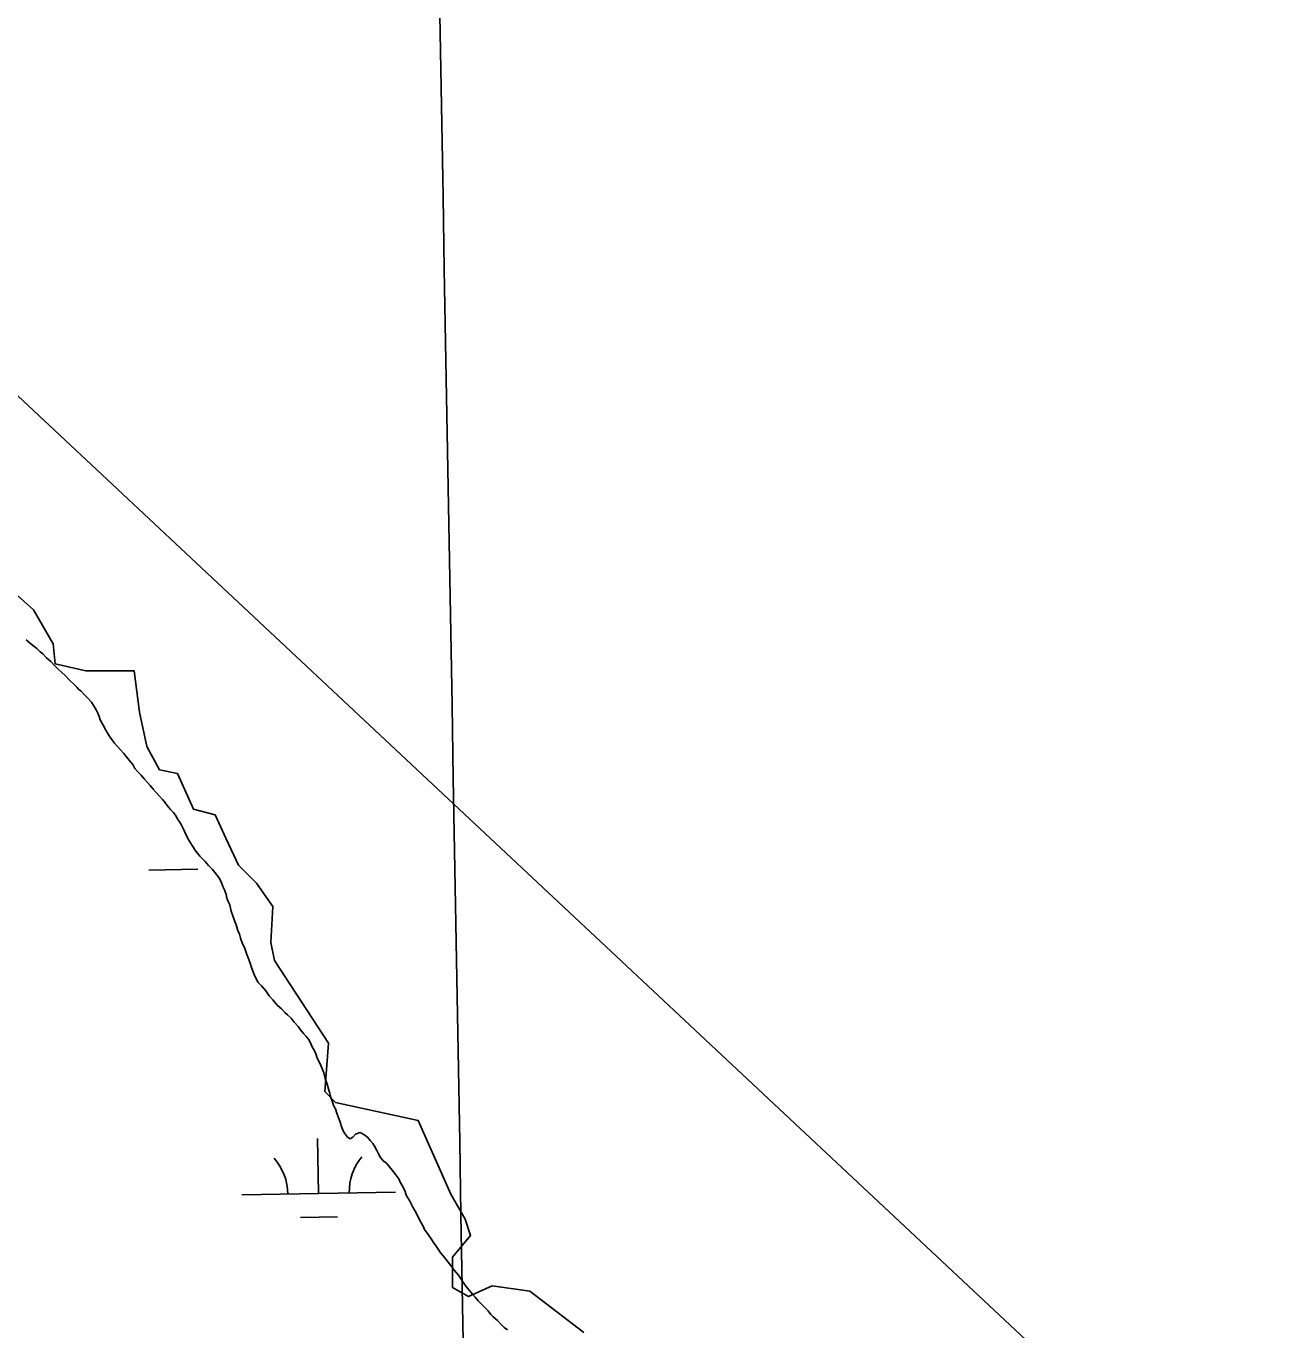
# Model space of a CAD drawing. Extents: x 3903937 to 3942190, y 260677 to 286651.
# Drawn here: x 3923594 to 3924400, y 281889 to 282738 of the extents above; entities that cross this region are included whole.
import ezdxf

# ---------------------------------------------------------------- set-up
doc = ezdxf.new("R2010")
doc.units = 0
for name, color, linetype in [('V-GRID-MAJR', 7, 'Continuous'), ('V-RIVR-EDGE', 7, 'Continuous'), ('V-UTIL-LINE', 7, 'Continuous'), ('V-WETL-SWMP', 7, 'Continuous')]:
    doc.layers.add(name, color=color, linetype=linetype)

msp = doc.modelspace()

# ---------------------------------------------------------------- linework, layer by layer
at = {"layer": 'V-GRID-MAJR'}
msp.add_spline([(3924152.694, 266296.911), (3924046.094, 272353.359), (3923939.434, 278413.279), (3923832.773, 284473.19), (3923832.7120000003, 284476.667)], degree=3, dxfattribs=at)
at = {"layer": 'V-RIVR-EDGE'}
msp.add_lwpolyline([(3923587.996355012, 282367.15427917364), (3923598.534137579, 282357.78736133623), (3923611.413649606, 282335.5409314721), (3923612.5845143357, 282322.66141944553), (3923632.4892147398, 282317.97796052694), (3923664.1025624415, 282317.97796052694), (3923667.6151566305, 282291.0480717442), (3923672.298615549, 282268.80164188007), (3923680.4946686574, 282253.5804003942), (3923692.203315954, 282251.2386709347), (3923702.7410985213, 282227.8213763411), (3923716.791475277, 282224.30878215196), (3923723.8166636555, 282209.0875406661), (3923732.0127167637, 282191.5245697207), (3923743.72136406, 282179.8159224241), (3923754.2591466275, 282164.594680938), (3923753.088281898, 282141.1773863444), (3923755.4300113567, 282129.46873904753), (3923790.5559532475, 282075.60896148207), (3923788.214223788, 282043.9956137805), (3923795.2394121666, 282036.9704254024), (3923849.0991897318, 282025.2617781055), (3923870.1747548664, 281977.2563241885), (3923879.541672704, 281960.8642179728), (3923883.0542668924, 281950.32643540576), (3923871.3456195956, 281936.2760586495), (3923871.3456195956, 281916.3713582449), (3923881.883402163, 281910.5170345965), (3923897.104643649, 281917.54222297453), (3923921.6928029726, 281914.0296287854), (3923956.8187448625, 281887.09974000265)], dxfattribs=at)
at = {"layer": 'V-UTIL-LINE'}
msp.add_lwpolyline([(3921517.354570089, 284435.91489060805), (3929017.835, 277413.471), (3932265.611, 273984.103), (3936271.063, 267959.08400000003), (3937259.245182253, 266527.5992614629)], dxfattribs=at)
at = {"layer": 'V-WETL-SWMP'}
for p, q in [((3923593.6739999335, 282338.1319999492), (3923596.7459999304, 282335.6149999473)), ((3923596.7459999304, 282335.6149999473), (3923600.5839999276, 282332.5969999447)), ((3923600.5839999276, 282332.5969999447), (3923602.890999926, 282330.32799994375)), ((3923602.890999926, 282330.32799994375), (3923604.6809999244, 282329.0719999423)), ((3923604.6809999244, 282329.0719999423), (3923606.989999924, 282326.54899994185)), ((3923606.989999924, 282326.54899994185), (3923609.807999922, 282324.0299999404)), ((3923609.807999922, 282324.0299999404), (3923612.6289999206, 282321.00299993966)), ((3923612.6289999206, 282321.00299993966), (3923614.42399992, 282319.23799993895)), ((3923614.42399992, 282319.23799993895), (3923616.727999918, 282317.22399993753)), ((3923616.727999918, 282317.22399993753), (3923619.0349999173, 282314.95499993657)), ((3923619.0349999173, 282314.95499993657), (3923621.8569999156, 282311.92799993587)), ((3923621.8569999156, 282311.92799993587), (3923625.1869999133, 282308.9049999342)), ((3923625.1869999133, 282308.9049999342), (3923626.7249999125, 282307.39199993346)), ((3923626.7249999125, 282307.39199993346), (3923627.7639999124, 282305.9889999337)), ((3923627.763999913, 282305.9889999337), (3923629.562999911, 282304.7269999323)), ((3923629.562999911, 282304.7269999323), (3923631.8829999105, 282302.1909999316)), ((3923631.8829999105, 282302.1909999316), (3923633.943999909, 282300.16399993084)), ((3923633.943999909, 282300.16399993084), (3923636.2649999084, 282297.62899993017)), ((3923636.2649999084, 282297.62899993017), (3923638.0759999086, 282294.8339999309)), ((3923638.075999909, 282294.8339999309), (3923639.37299991, 282292.54499993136)), ((3923639.37299991, 282292.54499993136), (3923640.411999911, 282290.5099999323)), ((3923640.411999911, 282290.5099999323), (3923641.1969999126, 282288.21699993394)), ((3923641.1969999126, 282288.21699993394), (3923641.9809999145, 282286.17999993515)), ((3923641.9809999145, 282286.17999993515), (3923643.7989999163, 282282.61799993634)), ((3923643.7989999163, 282282.61799993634), (3923645.6149999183, 282279.3119999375)), ((3923645.6149999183, 282279.3119999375), (3923647.6879999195, 282275.7519999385)), ((3923647.687999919, 282275.7519999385), (3923650.0129999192, 282272.7059999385)), ((3923650.0129999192, 282272.7059999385), (3923651.304999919, 282270.9279999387)), ((3923651.304999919, 282270.9279999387), (3923653.112999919, 282268.6439999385)), ((3923653.112999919, 282268.6439999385), (3923654.9159999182, 282266.8699999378)), ((3923654.9159999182, 282266.8699999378), (3923657.238999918, 282264.0789999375)), ((3923657.238999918, 282264.0789999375), (3923658.785999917, 282262.3039999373)), ((3923658.785999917, 282262.3039999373), (3923661.6259999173, 282258.75099993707)), ((3923661.6259999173, 282258.75099993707), (3923663.1739999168, 282256.9749999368)), ((3923663.1739999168, 282256.9749999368), (3923664.471999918, 282254.4309999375)), ((3923664.471999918, 282254.4309999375), (3923666.5349999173, 282252.14899993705)), ((3923666.5349999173, 282252.14899993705), (3923668.595999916, 282250.12199993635)), ((3923668.595999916, 282250.12199993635), (3923670.660999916, 282247.5849999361)), ((3923670.660999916, 282247.5849999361), (3923672.723999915, 282245.30199993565)), ((3923672.723999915, 282245.30199993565), (3923674.528999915, 282243.27399993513)), ((3923674.528999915, 282243.27399993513), (3923676.336999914, 282240.98899993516)), ((3923676.336999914, 282240.98899993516), (3923678.3999999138, 282238.70699993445)), ((3923678.399999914, 282238.7069999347), (3923680.4629999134, 282236.424999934)), ((3923680.4629999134, 282236.424999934), (3923682.5259999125, 282234.1429999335)), ((3923682.5259999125, 282234.1429999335), (3923684.0729999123, 282232.36699993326)), ((3923684.0729999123, 282232.36699993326), (3923685.622999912, 282230.33599993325)), ((3923685.622999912, 282230.33599993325), (3923687.687999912, 282227.797999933)), ((3923687.687999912, 282227.797999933), (3923689.748999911, 282225.77199993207)), ((3923689.748999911, 282225.77199993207), (3923691.3009999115, 282223.4849999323)), ((3923691.3009999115, 282223.4849999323), (3923692.337999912, 282221.705999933)), ((3923692.337999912, 282221.705999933), (3923694.408999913, 282218.4009999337)), ((3923694.408999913, 282218.4009999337), (3923696.2269999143, 282214.8399999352)), ((3923696.2269999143, 282214.8399999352), (3923697.2679999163, 282212.5489999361)), ((3923697.2679999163, 282212.5489999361), (3923698.5689999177, 282209.74999993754)), ((3923698.568999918, 282209.74999993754), (3923699.607999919, 282207.7139999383)), ((3923699.607999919, 282207.7139999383), (3923701.9369999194, 282204.1569999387)), ((3923701.93699992, 282204.15699993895), (3923704.2659999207, 282200.5999999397)), ((3923704.2659999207, 282200.5999999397), (3923706.8479999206, 282197.29999993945)), ((3923706.8479999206, 282197.29999993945), (3923710.198999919, 282193.75099993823)), ((3923673.5856115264, 282188.26158864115), (3923705.580655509, 282188.8247568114)), ((3923710.198999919, 282193.75099993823), (3923712.518999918, 282191.21499993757)), ((3923712.518999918, 282191.21499993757), (3923715.094999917, 282188.6819999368)), ((3923715.094999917, 282188.6819999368), (3923716.9029999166, 282186.3979999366)), ((3923716.9029999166, 282186.3979999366), (3923719.2279999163, 282183.3509999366)), ((3923719.2279999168, 282183.3509999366), (3923720.783999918, 282180.55399993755)), ((3923720.783999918, 282180.55399993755), (3923721.8309999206, 282177.49699993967)), ((3923721.8309999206, 282177.49699993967), (3923722.8699999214, 282175.4609999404)), ((3923722.8699999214, 282175.4609999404), (3923723.917999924, 282172.4039999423)), ((3923723.917999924, 282172.4039999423), (3923724.449999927, 282169.8539999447)), ((3923724.449999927, 282169.8539999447), (3923725.2329999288, 282167.8169999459)), ((3923725.2329999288, 282167.8169999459), (3923726.2739999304, 282165.5259999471)), ((3923726.2739999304, 282165.5259999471), (3923727.3299999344, 282161.44699995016)), ((3923727.3299999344, 282161.44699995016), (3923728.377999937, 282158.38999995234)), ((3923728.377999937, 282158.38999995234), (3923729.6849999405, 282154.82399995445)), ((3923729.68499994, 282154.82399995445), (3923730.469999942, 282152.5309999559)), ((3923730.469999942, 282152.5309999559), (3923731.521999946, 282148.9629999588)), ((3923731.521999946, 282148.9629999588), (3923732.564999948, 282146.41699995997)), ((3923732.564999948, 282146.41699995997), (3923733.35299995, 282143.86799996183)), ((3923733.35299995, 282143.86799996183), (3923734.6599999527, 282140.3029999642)), ((3923734.6599999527, 282140.3029999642), (3923735.958999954, 282137.7589999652)), ((3923735.958999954, 282137.7589999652), (3923737.5299999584, 282133.1729999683)), ((3923737.5299999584, 282133.1729999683), (3923738.3129999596, 282131.1359999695)), ((3923738.31299996, 282131.1359999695), (3923739.619999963, 282127.5699999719)), ((3923739.619999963, 282127.5699999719), (3923740.1479999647, 282125.52999997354)), ((3923740.1479999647, 282125.52999997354), (3923741.1909999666, 282122.98399997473)), ((3923741.1909999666, 282122.98399997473), (3923742.236999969, 282120.1819999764)), ((3923742.236999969, 282120.1819999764), (3923743.2779999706, 282117.8919999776)), ((3923743.2779999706, 282117.8919999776), (3923744.8339999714, 282115.09399997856)), ((3923744.8339999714, 282115.09399997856), (3923746.896999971, 282112.8119999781)), ((3923746.896999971, 282112.8119999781), (3923749.7349999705, 282109.5139999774)), ((3923749.7349999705, 282109.5139999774), (3923752.0589999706, 282106.46799997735)), ((3923752.0589999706, 282106.46799997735), (3923754.3819999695, 282103.6769999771)), ((3923754.3819999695, 282103.6769999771), (3923757.219999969, 282100.3789999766)), ((3923757.219999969, 282100.3789999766), (3923760.0509999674, 282097.8479999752)), ((3923760.0509999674, 282097.8479999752), (3923762.1139999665, 282095.5659999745)), ((3923762.1139999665, 282095.5659999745), (3923763.914999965, 282094.0479999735)), ((3923763.9149999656, 282094.04799997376), (3923766.233999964, 282091.7679999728)), ((3923766.233999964, 282091.7679999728), (3923768.298999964, 282089.22999997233)), ((3923768.298999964, 282089.22999997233), (3923770.876999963, 282086.4409999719)), ((3923770.876999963, 282086.4409999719), (3923772.4289999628, 282084.1549999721)), ((3923772.4289999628, 282084.1549999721), (3923774.235999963, 282081.8699999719)), ((3923774.235999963, 282081.8699999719), (3923776.0409999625, 282079.8419999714)), ((3923776.040999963, 282079.84199997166), (3923777.588999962, 282078.0659999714)), ((3923777.588999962, 282078.0659999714), (3923778.625999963, 282076.2859999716)), ((3923778.625999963, 282076.2859999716), (3923779.9289999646, 282073.23099997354)), ((3923779.9289999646, 282073.23099997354), (3923781.2249999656, 282070.942999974)), ((3923781.2249999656, 282070.942999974), (3923782.265999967, 282068.6519999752)), ((3923782.265999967, 282068.6519999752), (3923783.3109999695, 282065.84999997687)), ((3923783.3109999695, 282065.84999997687), (3923784.8719999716, 282062.5419999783)), ((3923784.8719999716, 282062.5419999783), (3923786.1749999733, 282059.48699998)), ((3923786.1749999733, 282059.48699998), (3923787.479999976, 282056.1769999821)), ((3923787.479999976, 282056.1769999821), (3923788.53199998, 282052.6089999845)), ((3923788.53199998, 282052.6089999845), (3923789.840999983, 282048.78699998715)), ((3923789.840999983, 282048.78699998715), (3923790.8949999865, 282044.96399999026)), ((3923790.8949999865, 282044.96399999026), (3923791.4229999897, 282042.9239999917)), ((3923791.4229999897, 282042.9239999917), (3923792.211999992, 282040.1209999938)), ((3923792.211999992, 282040.1209999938), (3923793.259999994, 282037.06299999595)), ((3923793.259999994, 282037.06299999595), (3923794.046999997, 282034.51499999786)), ((3923794.046999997, 282034.51499999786), (3923795.0839999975, 282032.73499999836)), ((3923795.0839999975, 282032.73499999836), (3923796.129, 282029.934)), ((3923796.129, 282029.934), (3923797.177000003, 282026.87700000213)), ((3923797.177000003, 282026.87700000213), (3923797.9600000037, 282024.83900000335)), ((3923797.960000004, 282024.83900000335), (3923799.0120000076, 282021.27100000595)), ((3923799.0120000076, 282021.27100000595), (3923800.053000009, 282018.98000000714)), ((3923800.053000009, 282018.98000000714), (3923801.0920000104, 282016.94500000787)), ((3923784.154683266, 281977.57086382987), (3923783.5211190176, 282013.56528832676)), ((3923801.0920000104, 282016.94500000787), (3923802.901000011, 282014.4050000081)), ((3923802.901000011, 282014.4050000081), (3923804.7000000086, 282013.1430000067)), ((3923804.7000000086, 282013.1430000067), (3923806.478000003, 282014.43500000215)), ((3923806.478000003, 282014.43500000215), (3923808.2509999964, 282016.23799999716)), ((3923808.2509999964, 282016.2379999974), (3923811.3089999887, 282017.2859999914)), ((3923811.3089999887, 282017.2859999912), (3923813.617999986, 282016.02799998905)), ((3923813.617999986, 282016.02799998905), (3923815.9319999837, 282014.2589999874)), ((3923815.9319999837, 282014.2589999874), (3923817.737999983, 282012.2299999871)), ((3923817.737999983, 282012.2299999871), (3923819.5429999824, 282010.2009999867)), ((3923819.5429999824, 282010.2009999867), (3923820.579999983, 282008.4209999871)), ((3923820.579999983, 282008.4209999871), (3923822.1359999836, 282005.6239999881)), ((3923822.1359999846, 282005.6239999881), (3923823.4349999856, 282003.079999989)), ((3923823.4349999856, 282003.079999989), (3923824.473999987, 282001.04399999)), ((3923824.473999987, 282001.04399999), (3923826.2789999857, 281999.0159999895)), ((3923826.2789999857, 281999.0159999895), (3923828.334999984, 281997.49999998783)), ((3923828.334999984, 281997.49999998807), (3923830.399999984, 281994.96199998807)), ((3923830.399999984, 281994.96199998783), (3923832.9829999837, 281991.66199998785)), ((3923832.9829999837, 281991.66199998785), (3923834.530999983, 281989.88699998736)), ((3923834.530999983, 281989.88699998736), (3923836.341999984, 281987.09199998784)), ((3923836.341999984, 281987.09199998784), (3923837.3809999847, 281985.0559999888)), ((3923837.3809999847, 281985.0559999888), (3923838.9369999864, 281982.2589999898)), ((3923734.162427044, 281976.6909135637), (3923834.1469394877, 281978.4508140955)), ((3923838.9369999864, 281982.2589999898), (3923840.4979999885, 281978.9509999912)), ((3923840.4979999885, 281978.9509999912), (3923841.2829999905, 281976.65799999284)), ((3923841.2829999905, 281976.65799999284), (3923843.3569999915, 281973.0979999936)), ((3923843.3569999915, 281973.0979999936), (3923845.4369999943, 281968.77199999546)), ((3923845.4369999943, 281968.77199999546), (3923846.9909999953, 281966.2299999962)), ((3923772.428112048, 281961.93106564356), (3923796.4243950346, 281962.3534417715)), ((3923846.990999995, 281966.2299999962), (3923848.8069999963, 281962.9239999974)), ((3923848.8069999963, 281962.9239999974), (3923850.107999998, 281960.1249999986)), ((3923850.107999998, 281960.1249999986), (3923852.183, 281956.31)), ((3923852.183, 281956.31), (3923853.222000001, 281954.27400000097)), ((3923853.222000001, 281954.27400000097), (3923855.5490000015, 281950.9730000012)), ((3923855.5490000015, 281950.9730000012), (3923857.878000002, 281947.41500000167)), ((3923857.878000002, 281947.41500000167), (3923858.915000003, 281945.63500000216)), ((3923858.915000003, 281945.63500000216), (3923860.722000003, 281943.3510000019)), ((3923860.722000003, 281943.3510000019), (3923862.532000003, 281940.8110000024)), ((3923862.532000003, 281940.8110000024), (3923863.8260000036, 281938.77800000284)), ((3923863.8260000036, 281938.77800000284), (3923865.374000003, 281937.0030000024)), ((3923865.374000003, 281937.0030000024), (3923866.924000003, 281934.9720000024)), ((3923866.924000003, 281934.9720000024), (3923870.023000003, 281930.9100000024)), ((3923870.023000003, 281930.9100000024), (3923872.606000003, 281927.61000000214)), ((3923872.606000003, 281927.61000000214), (3923875.186000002, 281924.5660000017)), ((3923875.186000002, 281924.5660000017), (3923876.998000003, 281921.7700000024)), ((3923876.998000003, 281921.7700000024), (3923878.8070000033, 281919.2310000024)), ((3923878.8070000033, 281919.2310000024), (3923880.1020000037, 281917.1970000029)), ((3923880.1020000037, 281917.1970000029), (3923882.167000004, 281914.6600000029)), ((3923882.167000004, 281914.6600000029), (3923884.487000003, 281912.12400000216)), ((3923884.487000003, 281912.12400000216), (3923886.037000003, 281910.09300000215)), ((3923886.037000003, 281910.09300000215), (3923888.100000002, 281907.81100000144)), ((3923888.100000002, 281907.81100000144), (3923889.903000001, 281906.03800000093)), ((3923889.903000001, 281906.03800000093), (3923892.479, 281903.5039999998)), ((3923892.479, 281903.5039999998), (3923894.541999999, 281901.2219999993)), ((3923894.541999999, 281901.2219999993), (3923896.348999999, 281898.93799999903)), ((3923896.348999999, 281898.93799999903), (3923897.894999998, 281897.41799999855)), ((3923897.894999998, 281897.41799999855), (3923900.725999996, 281894.88599999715)), ((3923900.725999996, 281894.88599999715), (3923903.046999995, 281892.3509999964)), ((3923903.046999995, 281892.3509999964), (3923905.1079999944, 281890.3239999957)), ((3923905.1079999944, 281890.3239999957), (3923907.1639999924, 281888.80799999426))]:
    msp.add_line(p, q, dxfattribs=at)
for centre, radius, start, end in [((3923839.380707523, 281979.017814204), 35.246287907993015, 140.2365777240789, 181.78023605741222), ((3923728.9119468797, 281977.07337275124), 35.24628790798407, 0.23658072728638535, 41.78023906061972)]:
    msp.add_arc(centre, radius, start, end, dxfattribs=at)

doc.saveas('drawing.dxf')
